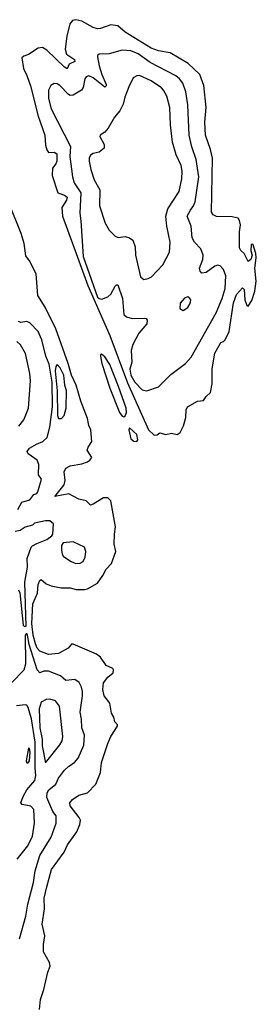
# Model space of a CAD drawing. Extents: x 1550320 to 1685906, y 509093 to 640511.
# Tile 532 of 532: x 1664377 to 1666011, y 618082 to 624893. Entities that reach past the tile are written whole.
import ezdxf

# ---------------------------------------------------------------- set-up
doc = ezdxf.new("R2010")
doc.units = 0

msp = doc.modelspace()

# ---------------------------------------------------------------- linework, layer by layer
at = {"layer": '0CON20XD'}
for points in [[(1665305, 622018.5), (1665325, 622020.8), (1665345, 622036), (1665386.7, 622023.3), (1665425, 622033.3), (1665465, 622023.8), (1665485, 622037.5), (1665507.3, 622082.7), (1665525, 622140), (1665525.8, 622195), (1665535, 622213.8), (1665605, 622254.3), (1665645, 622259.2), (1665663.8, 622286.2), (1665695, 622313.8), (1665705.6, 622374.4), (1665705, 622477.5), (1665725, 622586.7), (1665765, 622660), (1665785, 622666.2), (1665795, 622678.8), (1665822.6, 622735), (1665852.3, 622935), (1665875, 622992.5), (1665915, 623037.5), (1665926.8, 623026.8), (1665931.8, 622955), (1665945, 622916.2), (1665955, 622911.2), (1665979.4, 622950.6), (1666000.5, 623015), (1666010, 623085), (1666000, 623175), (1666010.6, 623245), (1666007.5, 623275), (1665990, 623335), (1665985, 623340), (1665975, 623337.5), (1665973.3, 623295), (1665983.3, 623265), (1665973.3, 623235), (1665955, 623220), (1665926.7, 623275), (1665905, 623296.2), (1665895.6, 623315), (1665893.8, 623425), (1665902.2, 623475), (1665895.8, 623505), (1665885, 623520.5), (1665845, 623530), (1665735, 623530.5), (1665713, 623543), (1665700.7, 623560.7), (1665707.5, 623935), (1665694.1, 623995), (1665659.8, 624095), (1665656.1, 624185), (1665665.3, 624285), (1665648.1, 624438.1), (1665621.1, 624515), (1665540.9, 624590.9), (1665415, 624663.8), (1665335, 624678.7), (1665285, 624697.2), (1665105, 624807.6), (1665055, 624850.7), (1665005, 624857.3), (1664935, 624831.9), (1664915, 624830), (1664885, 624838.5), (1664805, 624882.9), (1664765, 624893.1), (1664741.9, 624888.1), (1664722.5, 624865), (1664701.5, 624778.5), (1664691.4, 624688.6), (1664700.6, 624655), (1664755, 624617.7), (1664757.9, 624605), (1664719.2, 624585), (1664705, 624552), (1664685, 624564.7), (1664565, 624683.2), (1664535, 624700), (1664505, 624696.5), (1664438.2, 624651.8), (1664405, 624640.6), (1664391.5, 624628.5), (1664402.2, 624555), (1664426.3, 624506.3), (1664450.8, 624435), (1664505, 624226.5), (1664550, 624095), (1664554.5, 624025), (1664565, 623993.1), (1664575, 623973.8), (1664615, 623977.2), (1664633.8, 623965), (1664633.5, 623915), (1664626.4, 623895), (1664602.6, 623865), (1664601, 623815), (1664640.9, 623695), (1664685, 623680.3), (1664704.6, 623665), (1664700, 623645), (1664668.3, 623595), (1664672, 623535), (1664775, 623251), (1664847.8, 623055), (1664999, 622709), (1665120.8, 622380.8), (1665266.2, 622055), (1665305, 622018.5)], [(1665255, 622324.5), (1665335, 622354.3), (1665420.9, 622439.1), (1665522.5, 622515), (1665561.3, 622558.7), (1665734.2, 622864.2), (1665775.5, 622965), (1665795, 623033.3), (1665800.3, 623120.3), (1665784, 623164), (1665761.2, 623191.2), (1665745, 623195.7), (1665725, 623188.6), (1665663.6, 623143.6), (1665635, 623140), (1665622.7, 623152.7), (1665619.2, 623175), (1665641.1, 623235), (1665644.3, 623265), (1665628.1, 623308.1), (1665584.1, 623354.1), (1665568.5, 623385), (1665560.7, 623465), (1665533.2, 623535), (1665555.2, 623574.8), (1665577.6, 623605), (1665587.8, 623632.2), (1665613.3, 623805), (1665595.3, 623925), (1665565, 624014), (1665547.3, 624095), (1665537.5, 624305), (1665523.5, 624395), (1665502.9, 624455), (1665480, 624485), (1665455, 624503.9), (1665277.8, 624597.8), (1665195, 624656.6), (1665145, 624676.5), (1665085, 624683.1), (1664995, 624657.9), (1664925, 624654.2), (1664914.5, 624645.5), (1664913.1, 624635), (1664925.8, 624575), (1664944.2, 624514.2), (1664974.5, 624445), (1664974.3, 624435), (1664965, 624425.7), (1664885, 624491.3), (1664855, 624504.5), (1664835, 624496.9), (1664826.7, 624485), (1664815.4, 624425), (1664804.3, 624405.7), (1664745, 624370.7), (1664725, 624369.1), (1664714.8, 624374.8), (1664655, 624436.7), (1664635, 624450), (1664615, 624450.8), (1664591.7, 624438.3), (1664575.5, 624404.5), (1664575, 624347.5), (1664594.5, 624275.5), (1664727.6, 624015), (1664723.8, 623946.2), (1664741.3, 623805), (1664753.3, 623765), (1664797.9, 623695), (1664792.2, 623555), (1664798.5, 623501.5), (1664815.7, 623255), (1664915, 622974.3), (1664925, 622963.2), (1664945, 622958.8), (1664985, 622976.2), (1665006.1, 622995), (1665035, 623048.6), (1665045, 623058.6), (1665055, 623058), (1665086.2, 622965), (1665095, 622854), (1665115, 622838.1), (1665153.3, 622825), (1665237.9, 622827.9), (1665250, 622825), (1665257.1, 622815), (1665255, 622790), (1665200, 622725), (1665157.5, 622645), (1665147.5, 622605), (1665151.4, 622525), (1665137.1, 622475), (1665145, 622434), (1665172.9, 622385), (1665223.1, 622333.1), (1665255, 622324.5)], [(1665235, 623096.7), (1665265, 623102), (1665286.2, 623115), (1665365, 623196.7), (1665410.8, 623285), (1665416.7, 623355), (1665393.3, 623465), (1665387.1, 623535), (1665400, 623585), (1665477.3, 623705), (1665497.6, 623792.4), (1665499.6, 623845), (1665490.8, 623885), (1665458.3, 623958.3), (1665432.5, 624045), (1665418.4, 624165), (1665414.6, 624285), (1665393.3, 624365), (1665369.5, 624405), (1665355, 624421.5), (1665285, 624469.5), (1665205, 624506.5), (1665184.6, 624505.4), (1665159.3, 624490.7), (1665131.5, 624428.5), (1665103.2, 624356.8), (1665091.3, 624308.7), (1665067.3, 624262.7), (1665031.1, 624218.9), (1664988.3, 624141.7), (1664965, 624116), (1664933.3, 624095), (1664931.2, 624085), (1664959.7, 624029.7), (1664960, 624005), (1664925, 623975.6), (1664885, 623968.1), (1664865, 623955.7), (1664856.9, 623935), (1664857.1, 623915), (1664867.2, 623857.2), (1664890.5, 623785), (1664929.5, 623715), (1664926.9, 623605), (1664967.5, 623485), (1664995, 623436.7), (1665035.9, 623395.9), (1665056.1, 623386.1), (1665105, 623392.5), (1665135, 623384.2), (1665157.9, 623367.9), (1665175, 623322.5), (1665175.5, 623265), (1665212, 623115), (1665235, 623096.7)], [(1664952, 621048), (1664975, 621091.2), (1665009.8, 621130.2), (1665040.8, 621215), (1665029.4, 621265), (1665030.9, 621335), (1665039.4, 621385), (1665005, 621565.7), (1664985, 621585.4), (1664955, 621585.4), (1664885, 621541.9), (1664865, 621535.8), (1664835.4, 621565.4), (1664785, 621575.9), (1664715, 621612.5), (1664620, 621595), (1664683.9, 621676.1), (1664691.8, 621705), (1664684.4, 621765.6), (1664695, 621791.2), (1664725, 621806.9), (1664805, 621820), (1664845, 621834.3), (1664861.2, 621845), (1664873.8, 621865), (1664843.3, 621915), (1664848.5, 621935), (1664875.6, 621975), (1664867.9, 622055), (1664854.8, 622084.8), (1664845, 622133.3), (1664798.9, 622255), (1664765.6, 622365), (1664734.2, 622434.2), (1664711.1, 622515), (1664625.4, 622755.4), (1664552.2, 622905), (1664502.4, 622985), (1664490.3, 623135), (1664445, 623224.7), (1664419, 623259), (1664406.6, 623345), (1664385.7, 623415), (1664305.6, 623615)], [(1665505, 622881.2), (1665538, 622902), (1665555, 622930), (1665558.6, 622955), (1665545, 622974), (1665535, 622975.8), (1665515, 622965.7), (1665485, 622932.5), (1665482, 622895), (1665505, 622881.2)], [(1664364.4, 621505), (1664390.8, 621555), (1664447.6, 621572.4), (1664475, 621608.6), (1664495, 621615.8), (1664502.9, 621627.1), (1664527.5, 621715), (1664506.5, 621745), (1664507.9, 621815), (1664496.4, 621846.4), (1664435, 621890.5), (1664427.8, 621905), (1664445, 621928.9), (1664492.6, 621957.4), (1664537.1, 621975), (1664566.1, 622003.9), (1664585.3, 622075), (1664603.8, 622215), (1664601.5, 622385), (1664579.3, 622509.3), (1664558.2, 622565), (1664529.3, 622679.3), (1664503.1, 622735), (1664446.7, 622796.7), (1664425, 622805.3), (1664385, 622798.8), (1664368.6, 622805)], [(1664369.8, 622080.2), (1664405.6, 622125), (1664436.5, 622205), (1664450.9, 622395), (1664446.4, 622445), (1664417.5, 622585), (1664383, 622643), (1664357, 622667)], [(1665095, 622146.2), (1665105, 622152.2), (1665114.8, 622175), (1665113, 622205), (1665058.7, 622355), (1664998.4, 622508.4), (1664965, 622559.7), (1664940.7, 622579.3), (1664935, 622576.7), (1664934.8, 622565.2), (1664945, 622515.6), (1664998.1, 622345), (1665067, 622175), (1665085, 622151.4), (1665095, 622146.2)], [(1664645, 622133.8), (1664665, 622134.2), (1664684.2, 622155), (1664697.5, 622205), (1664700, 622325), (1664688.9, 622365), (1664682.5, 622435), (1664656.5, 622485), (1664635, 622508.6), (1664626, 622494), (1664622.5, 622465), (1664634.7, 622325), (1664636.7, 622155), (1664645, 622133.8)], [(1665185, 621974.4), (1665192.9, 621987.1), (1665185, 622024.6), (1665135, 622068.8), (1665129.4, 622055), (1665145, 621994.4), (1665165, 621978.5), (1665185, 621974.4)], [(1664369.2, 620949.2), (1664377.5, 620927.5), (1664400, 620705), (1664410, 620695), (1664422.1, 620697.9), (1664413, 621003), (1664431.1, 621105), (1664428.9, 621165), (1664456.9, 621243.1), (1664465.6, 621254.4), (1664495, 621270), (1664565, 621296.7), (1664597.7, 621322.3), (1664606.2, 621335), (1664610, 621405), (1664585, 621425.7), (1664555, 621427.1), (1664479.2, 621410.8), (1664464.3, 621395.7), (1664415, 621382.7), (1664380.4, 621359.6), (1664345, 621352.4)], [(1664765, 621132), (1664795, 621132.5), (1664815.8, 621145), (1664828.9, 621175), (1664832.5, 621215), (1664823.4, 621243.4), (1664745, 621282), (1664676.2, 621273.8), (1664666.2, 621255), (1664666, 621225), (1664670.8, 621195), (1664679.7, 621179.7), (1664732.5, 621145), (1664765, 621132)], [(1664514.5, 618045), (1664519.4, 618115), (1664544.2, 618185), (1664571.2, 618305), (1664586, 618345), (1664581.7, 618371.7), (1664541.9, 618445), (1664541.1, 618495), (1664550, 618555), (1664531.9, 618635), (1664548.3, 618741.7), (1664546.7, 618815), (1664564.7, 618895.3), (1664596.7, 619015), (1664683.8, 619133.8), (1664707.8, 619185), (1664770.9, 619275), (1664792.9, 619325), (1664795.5, 619355), (1664788.2, 619375), (1664726.1, 619455), (1664723.7, 619476.4), (1664741.1, 619498.9), (1664785, 619528.5), (1664845, 619543.6), (1664901.8, 619605), (1664935.4, 619685), (1664940.7, 619755), (1664985.5, 619885), (1665005.4, 619935), (1665052, 620005), (1665051.2, 620015), (1665033.8, 620035), (1665027.7, 620067.7), (1665010.8, 620095), (1665000, 620165), (1664960, 620215), (1664950.3, 620260.3), (1664955.5, 620305), (1664986, 620344), (1665021.1, 620375), (1665025.6, 620395), (1665019.2, 620405), (1664975, 620425.7), (1664934.2, 620484.2), (1664907.8, 620505), (1664745, 620574), (1664735, 620573.3), (1664712, 620545), (1664645, 620508.8), (1664575, 620501.4), (1664515, 620523.8), (1664497.8, 620545), (1664485.1, 620575), (1664469.9, 620635), (1664461.4, 620715), (1664468.2, 620851.8), (1664499.7, 620925), (1664504.4, 620985.6), (1664515.4, 621014.6), (1664525, 621020), (1664560.1, 620990.1), (1664595, 620976), (1664663.7, 620963.6), (1664725, 620962.8), (1664767.8, 620952.2), (1664825, 620952.3), (1664845, 620956.4), (1664914.2, 620995), (1664952, 621048)], [(1664374.7, 618535), (1664418.9, 618691.1), (1664433.9, 618775), (1664473.1, 618925), (1664483.5, 619005), (1664515, 619111.5), (1664595, 619238.6), (1664629.6, 619335), (1664627.8, 619385), (1664604.4, 619415), (1664565, 619511.8), (1664567.1, 619545), (1664577.5, 619565), (1664626.2, 619603.8), (1664644.7, 619645), (1664685, 619701.1), (1664715, 619729.2), (1664755, 619754.3), (1664780.5, 619785), (1664818.7, 619875), (1664824.5, 619944.5), (1664805, 619993.3), (1664804.6, 620054.6), (1664793.8, 620103.8), (1664811.4, 620215), (1664810.3, 620245), (1664804.1, 620275), (1664786.7, 620306.8), (1664758, 620328), (1664695, 620321.1), (1664658.8, 620355), (1664575, 620386.4), (1664544.5, 620385.5), (1664515, 620375.7), (1664497.1, 620395), (1664441.6, 620571.6), (1664431.1, 620635), (1664426.1, 620646.1), (1664421.5, 620645), (1664413.5, 620635), (1664416.9, 620435), (1664405.9, 620394.1), (1664322.2, 620307.8)], [(1664555, 619752.7), (1664654.4, 619875.6), (1664670.3, 619905), (1664675.7, 619934.3), (1664651.5, 620145), (1664625, 620181.9), (1664585, 620193.3), (1664559.4, 620190.6), (1664525, 620171.5), (1664510.8, 620125), (1664516.6, 619995), (1664532.7, 619915), (1664530.9, 619870.9), (1664555, 619752.7)], [(1664358.6, 619085), (1664432.2, 619177.8), (1664465.9, 619244.1), (1664478.4, 619335), (1664475, 619428.6), (1664453.3, 619453.3), (1664394.8, 619464.8), (1664385.4, 619475.4), (1664399.6, 619520.4), (1664426.5, 619565), (1664481, 619629), (1664488.8, 619665), (1664483.1, 619716.9), (1664483.9, 619895), (1664457.2, 620057.2), (1664435, 620135.8), (1664425, 620151.4), (1664415, 620154.3), (1664355, 620145.6)], [(1664435, 619751.2), (1664445.5, 619765), (1664449.5, 619825), (1664445, 619851.2), (1664437.5, 619852.5), (1664421.2, 619765), (1664425, 619752.5), (1664435, 619751.2)]]:
    msp.add_lwpolyline(points, dxfattribs=at)

doc.saveas('drawing.dxf')
